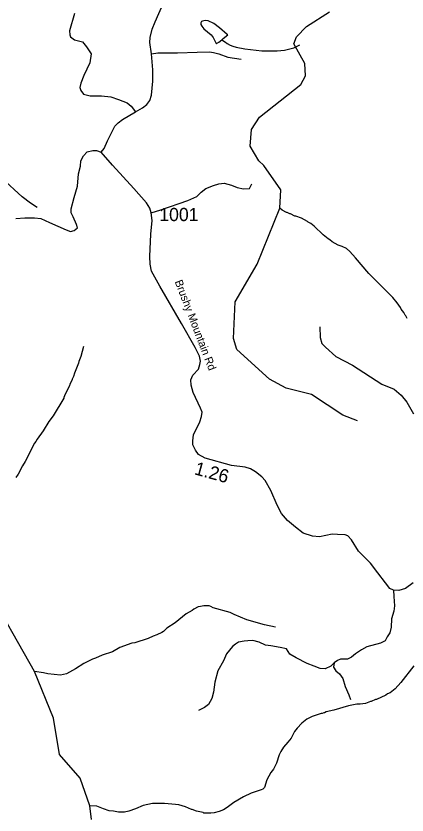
# Model space of a CAD drawing. Extents: x 1248089 to 1457196, y 820910 to 988753.
# Drawn here: x 1366558 to 1370260, y 852611 to 860169 of the extents above; entities that cross this region are included whole.
import ezdxf

# ---------------------------------------------------------------- set-up
doc = ezdxf.new("R2010")
doc.units = 0
for name, color, linetype in [('Exist Hydrographic Creek Single Shore', 7, 'Continuous'), ('Exist Hydrographic Misc Water Feature', 7, 'Continuous'), ('Exist Road Non-System Type 51', 7, 'Continuous'), ('Exist Road Secondary Type 51 Attributed', 7, 'Continuous'), ('Exist Road Secondary Type 51 Label', 7, 'Continuous'), ('Prop GRAU CAT1 Cell', 7, 'Continuous'), ('Prop Lane Lines', 7, 'Continuous')]:
    doc.layers.add(name, color=color, linetype=linetype)

msp = doc.modelspace()

# ---------------------------------------------------------------- linework, layer by layer
at = {"layer": 'Exist Hydrographic Creek Single Shore'}
msp.add_lwpolyline([(1367271.9, 852569.2), (1367256.8, 852697.6), (1367165.2, 852960.4), (1366971.6, 853184.7), (1366912.7, 853527.3), (1366732.9, 853968.6), (1366272.6, 854774.5), (1366092.7, 854945.5), (1365806.9, 855000.4), (1365401.6, 854985.7), (1365088.6, 855143.1), (1364821.4, 855221.6), (1364665.4, 855310.7), (1364600.2, 855395.4), (1364568.3, 855420.3), (1364525.3, 855406.5), (1364469.8, 855389.8), (1364418.6, 855415.8), (1364346.4, 855507.8)], dxfattribs=at)
at = {"layer": 'Exist Hydrographic Misc Water Feature'}
for points in [[(1369792.6, 856338.6), (1369651.6, 856393.9), (1369356.7, 856590.3), (1369115.6, 856647.6), (1368959.6, 856732.9), (1368648.6, 857014.9), (1368617.7, 857117.2), (1368633.7, 857464.9), (1368841.6, 857821.9), (1369056.2, 858351.6), (1369066.1, 858525), (1368905, 858754.1), (1368856.1, 858797.7), (1368774.6, 858939.3), (1368786.6, 859096.7), (1368863.6, 859213.3), (1369254.7, 859520.6), (1369297.6, 859601.8), (1369291.6, 859720.1), (1369187.6, 859906), (1369213.7, 859971.2), (1369307.6, 860071.1), (1369527.6, 860207.7)], [(1368505.9, 859943), (1368519.8, 859956.5), (1368564.5, 859990.6), (1368558.6, 859995.6), (1368486, 860057.3), (1368431, 860098.7), (1368377.5, 860121.9), (1368347.6, 860126.6), (1368323.4, 860121.2), (1368315.3, 860117.4), (1368307, 860103.6), (1368308.8, 860089.5), (1368318.4, 860073.3), (1368337.8, 860048.8), (1368404.5, 859991.3), (1368425.9, 859964.8), (1368453.6, 859908.4), (1368456.7, 859910), (1368479, 859921.5), (1368505.9, 859943)], [(1368505.9, 859943), (1368541, 859922), (1368558.6, 859907.6), (1368586.3, 859892.9), (1368610.1, 859882.4), (1368641.9, 859873.6), (1368725.6, 859859.6), (1368885.2, 859839.8), (1369029.2, 859838.4), (1369101.4, 859846.7), (1369190, 859868.6), (1369245.2, 859898)], [(1366759.1, 858358.7), (1366696, 858400.2), (1366617.3, 858458), (1366423.2, 858634.6)], [(1370260.1, 857307.4), (1370248.7, 857331.7), (1370240.9, 857339.8), (1370229.4, 857364.1), (1370206.1, 857396.7), (1370198.5, 857412.8), (1370167.5, 857455.6), (1370124.6, 857506.6), (1369899.7, 857731.9), (1369771.1, 857883), (1369718.3, 857940.2), (1369687, 857969), (1369647.4, 857989.9), (1369607.8, 858002.9), (1369552.4, 858032.1), (1369528.8, 858052.7), (1369513, 858061.1), (1369465.9, 858098.2), (1369379.6, 858180.2), (1369348.3, 858205), (1369324.5, 858217.6), (1369316.7, 858225.8), (1369261.4, 858257.1), (1369205.9, 858276.4), (1369197.9, 858276.6), (1369158.3, 858297.5), (1369150.3, 858297.7), (1369126.6, 858310.3), (1369118.6, 858310.4), (1369079, 858331.4), (1369056.2, 858351.6)], [(1367197.4, 857044.4), (1367171.2, 856949), (1367152.2, 856901.5), (1367149.8, 856885.5), (1367111.6, 856790.4), (1367102.8, 856758.7), (1367090.3, 856735), (1367090.1, 856727), (1367069.2, 856687.5), (1367064.9, 856671.6), (1367023.1, 856592.6), (1367010.4, 856560.9), (1367010.2, 856552.9), (1366910.4, 856387.3), (1366869.1, 856332.3), (1366815.2, 856245.6), (1366757.3, 856167), (1366744.8, 856143.3), (1366732.4, 856127.6), (1366644.5, 855953.7), (1366619.6, 855914.3), (1366577.8, 855835.3), (1366557.1, 855803.8)], [(1369013.5, 854387.4), (1368910.1, 854409.9), (1368743.1, 854457.9), (1368624.1, 854506.7), (1368584.7, 854527.6), (1368425.6, 854571.4), (1368401.9, 854584), (1368386, 854588.4), (1368336, 854589.6), (1368305.8, 854582.3), (1368283.7, 854580.8), (1368243.2, 854559.8), (1368226.9, 854546.2), (1368170.2, 854513.5), (1368066.3, 854430), (1367985.1, 854378), (1367954.4, 854348.7), (1367940.2, 854339), (1367891.7, 854316.2), (1367855.4, 854303.1), (1367810.8, 854280.1), (1367681.9, 854241.2), (1367655.8, 854235.9), (1367540.8, 854196.6), (1367471.9, 854156.2), (1367373.1, 854122.6), (1367310.5, 854094.1), (1367282.3, 854084.7), (1367199.3, 854044.7), (1367120.2, 853992.6), (1367035.1, 853946.7), (1366978.8, 853934), (1366859, 853946.8), (1366819.3, 853955.8), (1366732.9, 853968.6)], [(1370325.7, 854022.2), (1370202, 853865.2), (1370148.6, 853804.5), (1370099.8, 853767.7), (1370075.5, 853756.2), (1370059.3, 853744.7), (1369970.3, 853702.8), (1369962.3, 853702.9), (1369921.8, 853683.9), (1369913.8, 853684.1), (1369865.4, 853665.2), (1369817.2, 853658.4), (1369785.2, 853659.1), (1369704.9, 853645.1), (1369567.9, 853602.3), (1369495.5, 853586.1), (1369479.3, 853578.5), (1369471.3, 853578.7), (1369455.2, 853571), (1369447.2, 853571.2), (1369398.8, 853556.4), (1369360.5, 853543.3), (1369312, 853518.5), (1369263.1, 853479.6), (1369220, 853432.7), (1369195.2, 853401.2), (1369161.8, 853338.1), (1369132.9, 853298.8), (1369091.9, 853251.8), (1369066.9, 853212.3), (1369050.2, 853180.8), (1369024.4, 853101.4), (1368995.2, 853046.1), (1368970.5, 853014.7), (1368932.8, 852943.6), (1368911.1, 852870.1), (1368894.8, 852856.5), (1368878.6, 852848.9), (1368783.9, 852817.2), (1368713.1, 852782.8), (1368621.9, 852731), (1368558.8, 852682.5), (1368522.3, 852661.4), (1368481.9, 852644.3), (1368433.6, 852631.5), (1368401.5, 852628.2), (1368337.6, 852629.8), (1368329.7, 852634), (1368265.9, 852647.5), (1368226.3, 852664.4), (1368218.3, 852664.6), (1368162.9, 852690), (1368099.2, 852707.4), (1368067.3, 852712.2), (1367963.5, 852718.7), (1367851.5, 852721.3), (1367761.1, 852701.5), (1367690.3, 852671.2), (1367625.8, 852648.8), (1367585.5, 852639.7), (1367529.6, 852639.1), (1367481.8, 852648.2), (1367441.8, 852651.1), (1367386.1, 852668.4), (1367322.8, 852694), (1367256.8, 852697.6)]]:
    msp.add_lwpolyline(points, dxfattribs=at)
at = {"layer": 'Exist Road Non-System Type 51'}
for points in [[(1367112.1, 860193.9), (1367064, 860028.6), (1367067, 859992.5), (1367073, 859971.5), (1367112.1, 859944.5), (1367187.2, 859923.4), (1367226.2, 859878.3), (1367271.3, 859812.2), (1367256.2, 859725.1), (1367199.2, 859607.8), (1367172.1, 859534.3), (1367163.1, 859492.2), (1367172.1, 859465.2), (1367196.1, 859429.1), (1367259.2, 859414.1), (1367367.3, 859414.1), (1367457.4, 859405.1), (1367529.5, 859378), (1367610.6, 859347.9), (1367649.7, 859314.9), (1367690.6, 859262.9)], [(1367840.2, 859811.8), (1367900.3, 859819.9), (1368086.5, 859819.9), (1368272.7, 859825.9), (1368388.8, 859829.9), (1368428.9, 859823.9), (1368476.9, 859811.8), (1368565, 859779.8), (1368627.1, 859769.8), (1368691.1, 859759.7)], [(1367837.8, 858306.8), (1367930.8, 858336.8), (1368184.4, 858423.4), (1368270.9, 858460.9), (1368311.3, 858504.1), (1368354.5, 858538.7), (1368426.6, 858564.7), (1368478.5, 858582), (1368530.4, 858587.8), (1368599.5, 858570.5), (1368651.4, 858547.4), (1368712, 858533), (1368769.6, 858538.7), (1368789.8, 858582)], [(1369434.2, 857228.5), (1369437.1, 857127.5), (1369454.4, 857069.8), (1369489, 857035.2), (1369587, 856948.7), (1369742.7, 856867.9), (1370022.3, 856686.1), (1370137.6, 856640), (1370203.9, 856582.3), (1370258.7, 856515.9), (1370322.1, 856406.3)], [(1370132.7, 854738.3), (1370134.7, 854679.4), (1370140.5, 854590), (1370134.7, 854538.1), (1370114.6, 854466), (1370108.8, 854388.1), (1370097.3, 854333.3), (1370071.3, 854295.8), (1370054, 854258.2), (1370007.9, 854235.2), (1369881.1, 854203.4), (1369829.2, 854174.6), (1369771.5, 854137.1), (1369734.1, 854105.4), (1369696.6, 854085.2), (1369630.3, 854085.2), (1369601.5, 854073.6), (1369569.7, 854050.5)], [(1369569.7, 854050.5), (1369538.4, 854019.7), (1369483.6, 853993.7), (1369437.5, 853996.6), (1369379.8, 854019.7), (1369313.5, 854045.6), (1369209.8, 854097.6), (1369152.1, 854132.2), (1369134.8, 854158.1), (1369117.5, 854184.1), (1369059.9, 854195.6), (1368970.5, 854210.1), (1368921.5, 854218.7), (1368861, 854247.6), (1368800.4, 854262), (1368754.3, 854259.1), (1368716.8, 854256.2), (1368664.9, 854244.7), (1368636.1, 854227.4), (1368607.3, 854204.3), (1368549.6, 854135.1), (1368523.7, 854068.7), (1368468.9, 853973.5), (1368440.1, 853866.8), (1368428.6, 853774.5), (1368411.3, 853713.9), (1368379.5, 853656.2), (1368342.1, 853627.3), (1368287.3, 853598.5)], [(1369569.7, 854050.5), (1369564, 854010.2), (1369587, 853975.5), (1369621.6, 853946.7), (1369653.3, 853903.4), (1369673.5, 853825.5), (1369708.1, 853747.6), (1369725.8, 853705.2)]]:
    msp.add_lwpolyline(points, dxfattribs=at)
at = {"layer": 'Exist Road Secondary Type 51 Attributed'}
for points in [[(1367364.9, 858881.1), (1367393.1, 858917), (1367423.1, 858987.8), (1367468.1, 859075.7), (1367493.9, 859126.1), (1367524.5, 859157.8), (1367566.3, 859188.9), (1367690.6, 859262.9), (1367755.9, 859300.4), (1367795.6, 859331.5), (1367825.6, 859371.2), (1367841.7, 859419.4), (1367852.4, 859552.5), (1367853.5, 859660.8), (1367840.2, 859811.8), (1367826.7, 859917.1), (1367828.6, 859966.8), (1367845.8, 860046.1), (1367874.7, 860114.8), (1367957.2, 860300.3), (1367984, 860364.6), (1368016.7, 860408.1)], [(1366556.8, 858253.7), (1366643.2, 858260.1), (1366734.3, 858258.5), (1366793.4, 858253.7), (1366874.9, 858215.3), (1367033.2, 858146.5), (1367075.6, 858132.3), (1367109.2, 858138.7), (1367139.6, 858165.9), (1367130, 858196.3), (1367098, 858268.3), (1367082, 858306.6), (1367080.4, 858345), (1367107.6, 858452.2), (1367141.2, 858559.5), (1367150.8, 858676.3), (1367169.9, 858748.3), (1367173.1, 858797.9), (1367197.1, 858847.5), (1367232.3, 858884.3), (1367285, 858897.1), (1367321.8, 858895.5)], [(1367321.8, 858895.5), (1367364.9, 858881.1)], [(1370319.1, 854806.9), (1370246.3, 854755.4), (1370182, 854736.1), (1370132.7, 854738.3), (1370098.4, 854753.3), (1370057.7, 854806.9), (1369984.8, 854901.3), (1369914.7, 854992.6), (1369801.1, 855108.4), (1369734.7, 855213.5), (1369698.2, 855252.1), (1369674.7, 855262.9), (1369601.8, 855265), (1369552.5, 855267.1), (1369432.5, 855243.5), (1369366, 855250), (1369278.2, 855277.9), (1369205.3, 855333.6), (1369128.2, 855398), (1369070.3, 855462.3), (1369030, 855540.7), (1368970, 855680.1), (1368916.4, 855776.6), (1368884.3, 855810.9), (1368826.4, 855856), (1368779.3, 855886), (1368727.8, 855903.1), (1368597.8, 855917.2), (1368349.2, 855985.8), (1368287, 856020.1), (1368257, 856060.9), (1368233.5, 856112.4), (1368231.3, 856151), (1368239.9, 856208.9), (1368297.8, 856329), (1368314.9, 856380.5), (1368319.2, 856421.2), (1368306.3, 856461.1), (1368235.6, 856609.1), (1368216.3, 856677.7), (1368214.1, 856729.2), (1368233.4, 856772.1), (1368287, 856827.9), (1368299.9, 856872.9), (1368304.1, 856905.1), (1368295.6, 856952.3), (1368255.1, 857034.9), (1368124.4, 857260.1), (1367919.2, 857614.9), (1367842.1, 857754.3), (1367827.1, 857820.8), (1367824.9, 857895.8), (1367835.6, 858105.2), (1367846.3, 858233.9), (1367837.8, 858306.8), (1367824.9, 858351.8), (1367792.8, 858401.2), (1367674.9, 858538.4), (1367471.3, 858757.2), (1367364.9, 858881.1)]]:
    msp.add_lwpolyline(points, dxfattribs=at)

# ---------------------------------------------------------------- texts
at = {"layer": 'Exist Road Secondary Type 51 Label'}
msp.add_text('Brushy Mountain Rd', height=75, rotation=291.02827, dxfattribs=at).set_placement((1368059.6, 857656.5))
at = {"layer": 'Prop GRAU CAT1 Cell'}
msp.add_text('1.26', height=125, rotation=344.56618, dxfattribs=at).set_placement((1368239, 855835.5))
at = {"layer": 'Prop Lane Lines'}
msp.add_text('1001', height=125, dxfattribs=at).set_placement((1367914.5, 858229.2))

doc.saveas('drawing.dxf')
